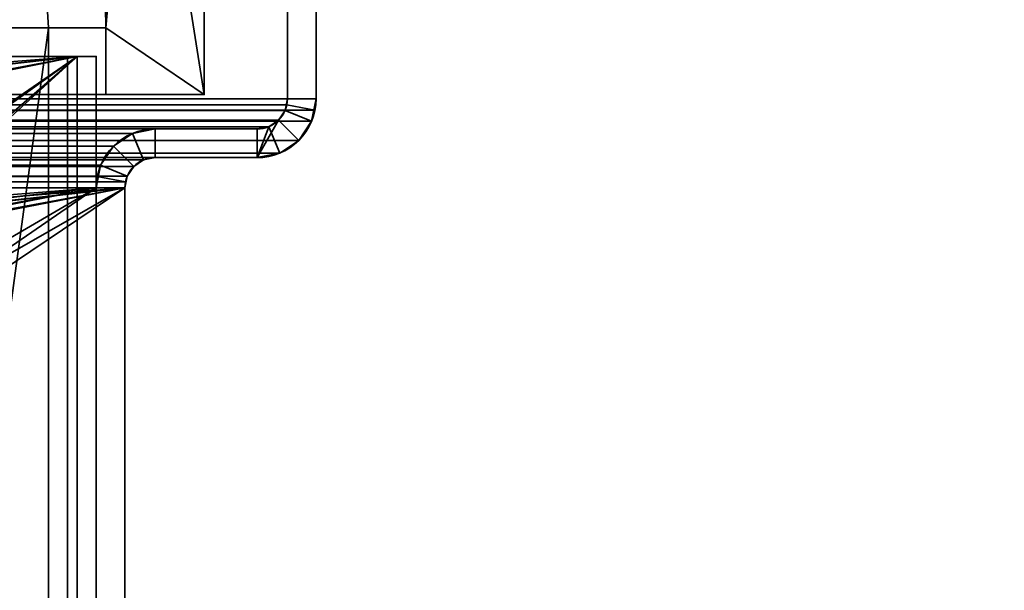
# Model space of a CAD drawing. Header units: millimetres. Extents: x -527 to 5177, y -116 to 161.
# Tile 308 of 656: x 321 to 373, y 54 to 83. Entities that reach past the tile are written whole.
import ezdxf

# ---------------------------------------------------------------- set-up
doc = ezdxf.new("R2010")
doc.units = ezdxf.units.MM
doc.layers.add('151', color=7, linetype='Continuous', true_color=0xffffff)

# ---------------------------------------------------------------- blocks, each defined once
blk = doc.blocks.new('UG_SURFACE_001')
at = {"layer": '151', "color": 252, "linetype": 'Continuous', "lineweight": 35}
for points in [[(527, -9.3, 2212.25), (527, 142.4, 2212.25), (-527, 142.4, 2212.25), (-527, -9.3, 2212.25)], [(-377, -9.3, 2062.25), (-377, 142.4, 2062.25), (377, 142.4, 2062.25), (377, -9.3, 2062.25)]]:
    blk.add_3dface(points, dxfattribs=at)
blk = doc.blocks.new('UG_SURFACE_037')
at = {"layer": '151', "color": 252, "linetype": 'Continuous', "lineweight": 35}
for points in [[(-336.5, 79.28, 2031.75), (336.5, 79.28, 2031.75), (336.5, 99.62, 2031.75), (-336.5, 99.62, 2031.75)], [(-335, 79.28, 2030.25), (-335, 99.62, 2030.25), (335, 99.62, 2030.25), (335, 79.28, 2030.25)], [(335, 79.28, 2030.25), (335, 99.62, 2030.25), (336.5, 99.62, 2031.75), (336.5, 79.28, 2031.75)], [(336.5, 79.28, 2031.75), (-336.5, 79.28, 2031.75), (-336.441, 78.679, 2031.691)], [(336.441, 78.679, 2031.691), (336.5, 79.28, 2031.75), (-336.441, 78.679, 2031.691)], [(-334.97, 78.972, 2030.22), (-335, 79.28, 2030.25), (335, 79.28, 2030.25)], [(-334.97, 78.972, 2030.22), (335, 79.28, 2030.25), (334.97, 78.972, 2030.22)], [(334.97, 78.972, 2030.22), (334.88, 78.675, 2030.13), (-334.88, 78.675, 2030.13), (-334.97, 78.972, 2030.22)], [(336.441, 78.679, 2031.691), (336.266, 78.101, 2031.516), (334.88, 78.675, 2030.13), (334.97, 78.972, 2030.22)], [(336.5, 79.28, 2031.75), (336.441, 78.679, 2031.691), (334.97, 78.972, 2030.22), (335, 79.28, 2030.25)], [(-336.441, 78.679, 2031.691), (-336.266, 78.101, 2031.516), (336.266, 78.101, 2031.516), (336.441, 78.679, 2031.691)], [(334.537, 78.163, 2029.787), (-334.537, 78.163, 2029.787), (-334.88, 78.675, 2030.13), (334.88, 78.675, 2030.13)], [(336.266, 78.101, 2031.516), (335.598, 77.102, 2030.848), (334.537, 78.163, 2029.787), (334.88, 78.675, 2030.13)], [(336.266, 78.101, 2031.516), (-336.266, 78.101, 2031.516), (-335.598, 77.102, 2030.848), (335.598, 77.102, 2030.848)], [(334.025, 77.82, 2029.275), (-334.025, 77.82, 2029.275), (-334.537, 78.163, 2029.787), (334.537, 78.163, 2029.787)], [(333.42, 77.7, 2028.67), (-333.42, 77.7, 2028.67), (-334.025, 77.82, 2029.275), (334.025, 77.82, 2029.275)], [(333.42, 77.7, 2028.67), (334.025, 77.82, 2029.275), (334.599, 76.434, 2029.849), (333.42, 76.2, 2028.67)], [(334.025, 77.82, 2029.275), (334.537, 78.163, 2029.787), (335.598, 77.102, 2030.848), (334.599, 76.434, 2029.849)], [(-328.08, 77.7, 2023.33), (-333.42, 77.7, 2028.67), (333.42, 77.7, 2028.67), (328.08, 77.7, 2023.33)], [(326.901, 77.466, 2022.151), (-326.901, 77.466, 2022.151), (-328.08, 77.7, 2023.33), (328.08, 77.7, 2023.33)], [(325.902, 76.798, 2021.152), (-325.902, 76.798, 2021.152), (-326.901, 77.466, 2022.151), (326.901, 77.466, 2022.151)], [(327.475, 76.08, 2022.725), (326.963, 75.737, 2022.213), (325.902, 76.798, 2021.152), (326.901, 77.466, 2022.151)], [(328.08, 76.2, 2023.33), (327.475, 76.08, 2022.725), (326.901, 77.466, 2022.151), (328.08, 77.7, 2023.33)], [(333.42, 76.2, 2028.67), (328.08, 76.2, 2023.33), (328.08, 77.7, 2023.33), (333.42, 77.7, 2028.67)], [(335.598, 77.102, 2030.848), (-335.598, 77.102, 2030.848), (-334.599, 76.434, 2029.849), (334.599, 76.434, 2029.849)], [(325.234, 75.799, 2020.484), (-325.234, 75.799, 2020.484), (-325.902, 76.798, 2021.152), (325.902, 76.798, 2021.152)], [(325.234, 75.799, 2020.484), (325.902, 76.798, 2021.152), (326.963, 75.737, 2022.213), (326.62, 75.225, 2021.87)], [(334.599, 76.434, 2029.849), (-334.599, 76.434, 2029.849), (-333.42, 76.2, 2028.67), (333.42, 76.2, 2028.67)], [(-328.08, 76.2, 2023.33), (328.08, 76.2, 2023.33), (333.42, 76.2, 2028.67), (-333.42, 76.2, 2028.67)], [(328.08, 76.2, 2023.33), (-328.08, 76.2, 2023.33), (-327.475, 76.08, 2022.725), (327.475, 76.08, 2022.725)], [(327.475, 76.08, 2022.725), (-327.475, 76.08, 2022.725), (-326.963, 75.737, 2022.213), (326.963, 75.737, 2022.213)], [(326.963, 75.737, 2022.213), (-326.963, 75.737, 2022.213), (-326.62, 75.225, 2021.87), (326.62, 75.225, 2021.87)], [(-325.059, 75.221, 2020.309), (-325.234, 75.799, 2020.484), (325.234, 75.799, 2020.484)], [(-325.059, 75.221, 2020.309), (325.234, 75.799, 2020.484), (325.059, 75.221, 2020.309)], [(325.059, 75.221, 2020.309), (325.234, 75.799, 2020.484), (326.62, 75.225, 2021.87), (326.53, 74.928, 2021.78)], [(326.53, 74.928, 2021.78), (-326.62, 75.225, 2021.87), (-326.53, 74.928, 2021.78)], [(326.53, 74.928, 2021.78), (326.62, 75.225, 2021.87), (-326.62, 75.225, 2021.87)], [(325.059, 75.221, 2020.309), (-325, 74.62, 2020.25), (-325.059, 75.221, 2020.309)], [(325.059, 75.221, 2020.309), (325, 74.62, 2020.25), (-325, 74.62, 2020.25)], [(325, 74.62, 2020.25), (325.059, 75.221, 2020.309), (326.53, 74.928, 2021.78), (326.5, 74.62, 2021.75)], [(-326.53, 74.928, 2021.78), (326.5, 74.62, 2021.75), (326.53, 74.928, 2021.78)], [(-326.53, 74.928, 2021.78), (-326.5, 74.62, 2021.75), (326.5, 74.62, 2021.75)], [(326.5, 74.62, 2021.75), (-326.5, 74.62, 2021.75), (-258.5, 28.8, 2021.75), (-246.5, 28.8, 2021.75)], [(-246.5, 28.8, 2020.25), (-258.5, 28.8, 2020.25), (-325, 74.62, 2020.25), (325, 74.62, 2020.25)], [(326.5, 74.62, 2021.75), (-246.5, 28.8, 2021.75), (-90.167, 28.8, 2021.75)], [(-90.167, 28.8, 2020.25), (-246.5, 28.8, 2020.25), (325, 74.62, 2020.25)], [(-90.167, 28.8, 2021.75), (-78.167, 28.8, 2021.75), (326.5, 74.62, 2021.75)], [(325, 74.62, 2020.25), (-78.167, 28.8, 2020.25), (-90.167, 28.8, 2020.25)], [(326.5, 74.62, 2021.75), (-78.167, 28.8, 2021.75), (78.167, 28.8, 2021.75)], [(78.167, 28.8, 2020.25), (-78.167, 26.8, 2020.25), (-78.167, 28.8, 2020.25), (325, 74.62, 2020.25)], [(78.167, 28.8, 2021.75), (90.167, 28.8, 2021.75), (326.5, 74.62, 2021.75)], [(325, 74.62, 2020.25), (90.167, 28.8, 2020.25), (78.167, 28.8, 2020.25)], [(326.5, 74.62, 2021.75), (90.167, 28.8, 2021.75), (246.5, 28.8, 2021.75)], [(246.5, 28.8, 2020.25), (90.167, 26.8, 2020.25), (90.167, 28.8, 2020.25), (325, 74.62, 2020.25)], [(246.5, 28.8, 2021.75), (258.5, 28.8, 2021.75), (326.5, 74.62, 2021.75)], [(325, 74.62, 2020.25), (258.5, 28.8, 2020.25), (246.5, 28.8, 2020.25)], [(258.5, 28.8, 2021.75), (258.5, 26.8, 2021.75), (326.5, -26.22, 2021.75), (326.5, 74.62, 2021.75)], [(325, 74.62, 2020.25), (325, -26.22, 2020.25), (258.5, 26.8, 2020.25), (258.5, 28.8, 2020.25)], [(326.5, 74.62, 2021.75), (326.5, -26.22, 2021.75), (325, -26.22, 2020.25), (325, 74.62, 2020.25)]]:
    blk.add_3dface(points, dxfattribs=at)
blk = doc.blocks.new('UG_SURFACE_038')
at = {"layer": '151', "color": 252, "linetype": 'Continuous', "lineweight": 35}
for points in [[(335, 99.62, 2030.25), (335, 99.62, -7.75), (335, 79.28, -7.75), (335, 79.28, 2030.25)], [(335, 79.28, -7.75), (335, 99.62, -7.75), (336.5, 99.62, -7.75), (336.5, 79.28, -7.75)], [(336.5, 79.28, 2031.75), (336.5, 99.62, 2031.75), (335, 99.62, 2030.25), (335, 79.28, 2030.25)], [(336.5, 99.62, 2031.75), (336.5, 79.28, 2031.75), (336.5, 79.28, -7.75), (336.5, 99.62, -7.75)], [(335, 79.28, -7.75), (334.88, 78.675, -7.75), (334.88, 78.675, 2030.13)], [(334.88, 78.675, 2030.13), (334.97, 78.972, 2030.22), (335, 79.28, -7.75)], [(336.5, 79.28, -7.75), (336.266, 78.101, -7.75), (334.88, 78.675, -7.75), (335, 79.28, -7.75)], [(334.97, 78.972, 2030.22), (334.88, 78.675, 2030.13), (336.266, 78.101, 2031.516), (336.441, 78.679, 2031.691)], [(334.97, 78.972, 2030.22), (335, 79.28, 2030.25), (335, 79.28, -7.75)], [(335, 79.28, 2030.25), (334.97, 78.972, 2030.22), (336.441, 78.679, 2031.691), (336.5, 79.28, 2031.75)], [(336.5, 79.28, -7.75), (336.441, 78.679, 2031.691), (336.266, 78.101, 2031.516)], [(336.266, 78.101, 2031.516), (336.266, 78.101, -7.75), (336.5, 79.28, -7.75)], [(336.5, 79.28, -7.75), (336.5, 79.28, 2031.75), (336.441, 78.679, 2031.691)], [(334.88, 78.675, 2030.13), (334.88, 78.675, -7.75), (334.537, 78.163, -7.75), (334.537, 78.163, 2029.787)], [(336.266, 78.101, -7.75), (335.598, 77.102, -7.75), (334.537, 78.163, -7.75), (334.88, 78.675, -7.75)], [(335.598, 77.102, 2030.848), (336.266, 78.101, 2031.516), (334.88, 78.675, 2030.13), (334.537, 78.163, 2029.787)], [(333.42, 76.2, 2028.67), (334.537, 78.163, 2029.787), (334.025, 77.82, 2029.275)], [(334.537, 78.163, 2029.787), (333.42, 76.2, 2028.67), (334.599, 76.434, 2029.849), (335.598, 77.102, 2030.848)], [(334.025, 77.82, 2029.275), (334.025, 77.82, -7.75), (333.42, 77.7, -7.75), (333.42, 77.7, 2028.67)], [(333.42, 77.7, -7.75), (334.025, 77.82, -7.75), (334.599, 76.434, -7.75), (333.42, 76.2, -7.75)], [(333.42, 76.2, 2028.67), (334.025, 77.82, 2029.275), (333.42, 77.7, 2028.67)], [(334.537, 78.163, 2029.787), (334.537, 78.163, -7.75), (334.025, 77.82, -7.75), (334.025, 77.82, 2029.275)], [(334.025, 77.82, -7.75), (334.537, 78.163, -7.75), (335.598, 77.102, -7.75), (334.599, 76.434, -7.75)], [(335.598, 77.102, 2030.848), (335.598, 77.102, -7.75), (336.266, 78.101, -7.75), (336.266, 78.101, 2031.516)], [(326.901, 77.466, 2022.151), (326.901, 77.466, -7.75), (325.902, 76.798, -7.75), (325.902, 76.798, 2021.152)], [(327.475, 76.08, -7.75), (326.963, 75.737, -7.75), (325.902, 76.798, -7.75), (326.901, 77.466, -7.75)], [(326.901, 77.466, 2022.151), (325.902, 76.798, 2021.152), (326.963, 75.737, 2022.213), (327.475, 76.08, 2022.725)], [(328.08, 77.7, 2023.33), (328.08, 77.7, -7.75), (326.901, 77.466, -7.75), (326.901, 77.466, 2022.151)], [(328.08, 76.2, -7.75), (327.475, 76.08, -7.75), (326.901, 77.466, -7.75), (328.08, 77.7, -7.75)], [(328.08, 77.7, 2023.33), (326.901, 77.466, 2022.151), (327.475, 76.08, 2022.725), (328.08, 76.2, 2023.33)], [(333.42, 77.7, 2028.67), (333.42, 77.7, -7.75), (328.08, 77.7, -7.75), (328.08, 77.7, 2023.33)], [(333.42, 76.2, -7.75), (328.08, 76.2, -7.75), (328.08, 77.7, -7.75), (333.42, 77.7, -7.75)], [(333.42, 77.7, 2028.67), (328.08, 77.7, 2023.33), (328.08, 76.2, 2023.33), (333.42, 76.2, 2028.67)], [(325.902, 76.798, 2021.152), (325.902, 76.798, -7.75), (325.234, 75.799, -7.75), (325.234, 75.799, 2020.484)], [(325.234, 75.799, -7.75), (325.902, 76.798, -7.75), (326.963, 75.737, -7.75), (326.62, 75.225, -7.75)], [(326.62, 75.225, 2021.87), (326.963, 75.737, 2022.213), (325.902, 76.798, 2021.152), (325.234, 75.799, 2020.484)], [(334.599, 76.434, 2029.849), (334.599, 76.434, -7.75), (335.598, 77.102, -7.75), (335.598, 77.102, 2030.848)], [(333.42, 76.2, 2028.67), (333.42, 76.2, -7.75), (334.599, 76.434, -7.75), (334.599, 76.434, 2029.849)], [(325.059, 75.221, 2020.309), (325.234, 75.799, -7.75), (325, 74.62, 1564.425)], [(325.234, 75.799, -7.75), (325, 74.62, 1153.25), (325, 74.62, 1410.575)], [(325.234, 75.799, -7.75), (325, 74.62, 533.25), (325, 74.62, 1153.25)], [(325, 74.62, 1410.575), (325, 74.62, 1564.425), (325.234, 75.799, -7.75)], [(325.234, 75.799, -7.75), (325, 74.62, 351.925), (325, 74.62, 533.25)], [(325.234, 75.799, -7.75), (325, 74.62, 198.075), (325, 74.62, 351.925)], [(325.234, 75.799, -7.75), (325, 74.62, 27.25), (325, 74.62, 198.075)], [(325.234, 75.799, -7.75), (325, 74.62, -7.75), (325, 74.62, 27.25)], [(325, 74.62, -7.75), (325.234, 75.799, -7.75), (326.62, 75.225, -7.75), (326.5, 74.62, -7.75)], [(325.059, 75.221, 2020.309), (325.234, 75.799, 2020.484), (325.234, 75.799, -7.75)], [(326.53, 74.928, 2021.78), (326.62, 75.225, 2021.87), (325.234, 75.799, 2020.484), (325.059, 75.221, 2020.309)], [(326.62, 75.225, 2021.87), (326.62, 75.225, -7.75), (326.963, 75.737, -7.75), (326.963, 75.737, 2022.213)], [(326.963, 75.737, 2022.213), (326.963, 75.737, -7.75), (327.475, 76.08, -7.75), (327.475, 76.08, 2022.725)], [(327.475, 76.08, 2022.725), (327.475, 76.08, -7.75), (328.08, 76.2, -7.75), (328.08, 76.2, 2023.33)], [(333.42, 76.2, 2028.67), (328.08, 76.2, 2023.33), (328.08, 76.2, -7.75), (333.42, 76.2, -7.75)], [(325.059, 75.221, 2020.309), (325, 74.62, 1690.575), (325, 74.62, 1844.425)], [(325, 74.62, 1844.425), (325, 74.62, 2020.25), (325.059, 75.221, 2020.309)], [(325, 74.62, 1564.425), (325, 74.62, 1690.575), (325.059, 75.221, 2020.309)], [(326.5, 74.62, 2021.75), (326.53, 74.928, 2021.78), (325.059, 75.221, 2020.309), (325, 74.62, 2020.25)], [(326.62, 75.225, -7.75), (326.5, 74.62, 351.925), (326.5, 74.62, 198.075)], [(326.5, 74.62, 198.075), (326.5, 74.62, 27.25), (326.62, 75.225, -7.75)], [(326.62, 75.225, -7.75), (326.5, 74.62, 533.25), (326.5, 74.62, 351.925)], [(326.62, 75.225, -7.75), (326.62, 75.225, 2021.87), (326.5, 74.62, 1153.25), (326.5, 74.62, 533.25)], [(326.62, 75.225, 2021.87), (326.5, 74.62, 1410.575), (326.5, 74.62, 1153.25)], [(326.62, 75.225, 2021.87), (326.5, 74.62, 1564.425), (326.5, 74.62, 1410.575)], [(326.62, 75.225, 2021.87), (326.5, 74.62, 1690.575), (326.5, 74.62, 1564.425)], [(326.5, 74.62, 27.25), (326.5, 74.62, -7.75), (326.62, 75.225, -7.75)], [(326.62, 75.225, 2021.87), (326.53, 74.928, 2021.78), (326.5, 74.62, 1844.425)], [(326.5, 74.62, 1844.425), (326.5, 74.62, 1690.575), (326.62, 75.225, 2021.87)], [(326.53, 74.928, 2021.78), (326.5, 74.62, 2021.75), (326.5, 74.62, 1844.425)], [(325, 74.62, 198.075), (325, 74.62, 27.25), (325, 28.8, 62.25), (325, 28.8, 74.25)], [(325, 74.62, 27.25), (325, 8.075, 27.25), (325, 26.8, 62.25), (325, 28.8, 62.25)], [(325, 74.62, 533.25), (325, 74.62, 351.925), (325, 28.8, 372.25), (325, 28.8, 384.25)], [(325, 74.62, 351.925), (325, 8.075, 351.925), (325, 26.8, 372.25), (325, 28.8, 372.25)], [(325, 74.62, 1153.25), (325, 28.8, 694.25), (325, 28.8, 992.25)], [(325, 28.8, 992.25), (325, 28.8, 1004.25), (325, 74.62, 1153.25)], [(325, 74.62, 1153.25), (325, 74.62, 533.25), (325, 28.8, 682.25), (325, 28.8, 694.25)], [(325, 74.62, 533.25), (325, 8.075, 533.25), (325, 26.8, 682.25), (325, 28.8, 682.25)], [(325, 74.62, 1410.575), (325, 74.62, 1153.25), (325, 28.8, 1302.25), (325, 28.8, 1314.25)], [(325, 74.62, 1153.25), (325, 8.075, 1153.25), (325, 26.8, 1302.25), (325, 28.8, 1302.25)], [(325, 74.62, 1690.575), (325, 74.62, 1564.425), (325, 28.8, 1612.25), (325, 28.8, 1624.25)], [(325, 74.62, 1564.425), (325, 8.075, 1564.425), (325, 26.8, 1612.25), (325, 28.8, 1612.25)], [(325, 74.62, 2020.25), (325, 74.62, 1844.425), (325, 28.8, 1922.25), (325, 28.8, 1934.25)], [(325, 74.62, 1844.425), (325, 8.075, 1844.425), (325, 26.8, 1922.25), (325, 28.8, 1922.25)], [(325, 28.8, 1934.25), (325, 26.8, 1934.25), (325, 8.075, 2020.25), (325, 74.62, 2020.25)], [(325, 74.62, 1844.425), (325, 74.62, 1690.575), (325, 8.075, 1690.575), (325, 8.075, 1844.425)], [(325, 28.8, 1624.25), (325, 26.8, 1624.25), (325, 8.075, 1690.575), (325, 74.62, 1690.575)], [(325, 74.62, 1564.425), (325, 74.62, 1410.575), (325, 8.075, 1410.575), (325, 8.075, 1564.425)], [(325, 28.8, 1314.25), (325, 26.8, 1314.25), (325, 8.075, 1410.575), (325, 74.62, 1410.575)], [(325, 28.8, 1004.25), (325, 26.8, 1004.25), (325, 8.075, 1153.25), (325, 74.62, 1153.25)], [(325, 28.8, 384.25), (325, 26.8, 384.25), (325, 8.075, 533.25), (325, 74.62, 533.25)], [(325, 74.62, 351.925), (325, 74.62, 198.075), (325, 8.075, 198.075), (325, 8.075, 351.925)], [(325, 28.8, 74.25), (325, 26.8, 74.25), (325, 8.075, 198.075), (325, 74.62, 198.075)], [(325, 74.62, 27.25), (325, 74.62, -7.75), (325, 8.075, -7.75), (325, 8.075, 27.25)], [(325, 8.075, -7.75), (325, 74.62, -7.75), (326.5, 74.62, -7.75), (326.5, 8.075, -7.75)], [(326.5, 8.075, 2021.75), (326.5, 74.62, 2021.75), (325, 74.62, 2020.25), (325, 8.075, 2020.25)], [(326.5, 74.62, 198.075), (326.5, 8.075, 198.075), (326.5, 26.8, 74.25), (326.5, 28.8, 74.25)], [(326.5, 8.075, 27.25), (326.5, 74.62, 27.25), (326.5, 28.8, 62.25), (326.5, 26.8, 62.25)], [(326.5, 74.62, 533.25), (326.5, 8.075, 533.25), (326.5, 26.8, 384.25), (326.5, 28.8, 384.25)], [(326.5, 8.075, 351.925), (326.5, 74.62, 351.925), (326.5, 28.8, 372.25), (326.5, 26.8, 372.25)], [(326.5, 74.62, 1153.25), (326.5, 28.8, 1004.25), (326.5, 28.8, 992.25)], [(326.5, 28.8, 992.25), (326.5, 26.8, 694.25), (326.5, 28.8, 694.25), (326.5, 74.62, 1153.25)], [(326.5, 74.62, 1153.25), (326.5, 8.075, 1153.25), (326.5, 26.8, 1004.25), (326.5, 28.8, 1004.25)], [(326.5, 8.075, 533.25), (326.5, 74.62, 533.25), (326.5, 28.8, 682.25), (326.5, 26.8, 682.25)], [(326.5, 74.62, 1410.575), (326.5, 8.075, 1410.575), (326.5, 26.8, 1314.25), (326.5, 28.8, 1314.25)], [(326.5, 8.075, 1153.25), (326.5, 74.62, 1153.25), (326.5, 28.8, 1302.25), (326.5, 26.8, 1302.25)], [(326.5, 74.62, 1690.575), (326.5, 8.075, 1690.575), (326.5, 26.8, 1624.25), (326.5, 28.8, 1624.25)], [(326.5, 8.075, 1564.425), (326.5, 74.62, 1564.425), (326.5, 28.8, 1612.25), (326.5, 26.8, 1612.25)], [(326.5, 74.62, 2021.75), (326.5, 8.075, 2021.75), (326.5, 26.8, 1934.25), (326.5, 28.8, 1934.25)], [(326.5, 8.075, 1844.425), (326.5, 74.62, 1844.425), (326.5, 28.8, 1922.25), (326.5, 26.8, 1922.25)], [(326.5, 28.8, 1934.25), (326.5, 28.8, 1922.25), (326.5, 74.62, 1844.425), (326.5, 74.62, 2021.75)], [(326.5, 8.075, 1844.425), (326.5, 8.075, 1690.575), (326.5, 74.62, 1690.575), (326.5, 74.62, 1844.425)], [(326.5, 28.8, 1624.25), (326.5, 28.8, 1612.25), (326.5, 74.62, 1564.425), (326.5, 74.62, 1690.575)], [(326.5, 8.075, 1564.425), (326.5, 8.075, 1410.575), (326.5, 74.62, 1410.575), (326.5, 74.62, 1564.425)], [(326.5, 28.8, 1314.25), (326.5, 28.8, 1302.25), (326.5, 74.62, 1153.25), (326.5, 74.62, 1410.575)], [(326.5, 28.8, 694.25), (326.5, 28.8, 682.25), (326.5, 74.62, 533.25), (326.5, 74.62, 1153.25)], [(326.5, 28.8, 384.25), (326.5, 28.8, 372.25), (326.5, 74.62, 351.925), (326.5, 74.62, 533.25)], [(326.5, 8.075, 351.925), (326.5, 8.075, 198.075), (326.5, 74.62, 198.075), (326.5, 74.62, 351.925)], [(326.5, 28.8, 74.25), (326.5, 28.8, 62.25), (326.5, 74.62, 27.25), (326.5, 74.62, 198.075)], [(326.5, 8.075, 27.25), (326.5, 8.075, -7.75), (326.5, 74.62, -7.75), (326.5, 74.62, 27.25)]]:
    blk.add_3dface(points, dxfattribs=at)
blk = doc.blocks.new('UG_SURFACE_051')
at = {"layer": '151', "color": 41, "linetype": 'Continuous', "lineweight": 35}
for points in [[(-330.65, 79.5, 2025.9), (330.65, 79.5, 2025.9), (330.65, 141.15, 2025.9), (-330.65, 141.15, 2025.9)], [(325, 115.3, 2020.25), (325, 141.15, 2020.25), (330.65, 141.15, 2025.9), (330.65, 79.5, 2025.9)], [(315.5, 31.5, 2010.75), (313, 31.5, 2008.25), (320.5, 115.3, 2015.75), (322.5, 83, 2017.75)], [(325.5, 83, 2020.75), (322.5, 83, 2017.75), (320.5, 115.3, 2015.75), (325, 115.3, 2020.25)], [(325.5, 83, 2020.75), (325, 115.3, 2020.25), (330.65, 79.5, 2025.9)], [(325.5, 83, 2020.75), (325.5, 79.5, 2020.75), (-325.5, 79.5, 2020.75), (-325.5, 83, 2020.75)], [(322.5, 83, 2017.75), (325.5, 83, 2020.75), (-325.5, 83, 2020.75), (-322.5, 83, 2017.75)], [(322.5, 31, 2017.75), (322.5, 83, 2017.75), (-322.5, 83, 2017.75), (-322.5, 31, 2017.75)], [(315.5, 31.5, 2010.75), (322.5, 83, 2017.75), (322.5, 31, 2017.75)], [(330.65, 79.5, 2025.9), (325.5, 79.5, 2020.75), (325.5, 83, 2020.75)], [(325.5, 79.5, 2020.75), (330.65, 79.5, 2025.9), (-330.65, 79.5, 2025.9), (-325.5, 79.5, 2020.75)]]:
    blk.add_3dface(points, dxfattribs=at)
blk = doc.blocks.new('UG_SURFACE_061')
at = {"layer": '151', "color": 41, "linetype": 'Continuous', "lineweight": 35}
for points in [[(325, 115.3, -5.75), (325, 141.15, -5.75), (330.65, 141.15, -5.75), (325.5, 83, -5.75)], [(325.5, 83, 2020.75), (330.65, 141.15, 2025.9), (325, 141.15, 2020.25), (325, 115.3, 2020.25)], [(330.65, 141.15, -5.75), (330.65, 79.5, -5.75), (325.5, 79.5, -5.75), (325.5, 83, -5.75)], [(325.5, 83, 2020.75), (325.5, 79.5, 2020.75), (330.65, 79.5, 2025.9), (330.65, 141.15, 2025.9)], [(330.65, 79.5, 2025.9), (330.65, 79.5, -5.75), (330.65, 141.15, -5.75), (330.65, 141.15, 2025.9)], [(320.5, 115.3, -5.75), (322.5, 83, -5.75), (315.5, 31.5, -5.75), (313, 31.5, -5.75)], [(320.5, 115.3, 2015.75), (313, 31.5, 2008.25), (315.5, 31.5, 2010.75), (322.5, 83, 2017.75)], [(325.5, 83, -5.75), (322.5, 83, -5.75), (320.5, 115.3, -5.75), (325, 115.3, -5.75)], [(322.5, 83, 2017.75), (325.5, 83, 2020.75), (325, 115.3, 2020.25), (320.5, 115.3, 2015.75)], [(315.5, 31.5, -5.75), (322.5, 83, -5.75), (322.5, 31, -5.75)], [(322.5, 31, 2017.75), (322.5, 83, 2017.75), (315.5, 31.5, 2010.75)], [(322.5, 83, 2017.75), (322.5, 83, -5.75), (325.5, 83, -5.75), (325.5, 83, 2020.75)], [(322.5, 31, -5.75), (322.5, 83, -5.75), (322.5, 83, 2017.75), (322.5, 31, 2017.75)], [(325.5, 83, -5.75), (325.5, 79.5, -5.75), (325.5, 79.5, 2020.75), (325.5, 83, 2020.75)], [(325.5, 79.5, 2020.75), (325.5, 79.5, -5.75), (330.65, 79.5, -5.75), (330.65, 79.5, 2025.9)]]:
    blk.add_3dface(points, dxfattribs=at)
blk = doc.blocks.new('UG_SURFACE_086')
at = {"layer": '151', "color": 252, "linetype": 'Continuous', "lineweight": 35}
for points in [[(324, 81.5, 2020.25), (-324, 81.5, 2020.25), (-258.8, 34.801, 2020.25), (-256.3, 34.801, 2020.25)], [(324, 81.5, 2018.75), (-324, 81.5, 2018.75), (-324, 81.5, 2020.25), (324, 81.5, 2020.25)], [(-324, 81.5, 2018.75), (324, 81.5, 2018.75), (78.467, 34.801, 2018.75), (75.967, 34.801, 2018.75)], [(324, 81.5, 2020.25), (-256.3, 34.801, 2020.25), (-104.367, 34.801, 2020.25)], [(-104.367, 34.801, 2020.25), (-101.867, 34.801, 2020.25), (324, 81.5, 2020.25)], [(324, 81.5, 2020.25), (-101.867, 34.801, 2020.25), (-90.467, 34.801, 2020.25)], [(324, 81.5, 2020.25), (-90.467, 34.801, 2020.25), (-87.967, 34.801, 2020.25)], [(-87.967, 34.801, 2020.25), (75.967, 34.801, 2020.25), (324, 81.5, 2020.25)], [(75.967, 34.801, 2020.25), (78.467, 34.801, 2020.25), (324, 81.5, 2020.25)], [(324, 81.5, 2020.25), (78.467, 34.801, 2020.25), (89.867, 34.801, 2020.25)], [(89.867, 34.801, 2018.75), (78.467, 34.801, 2018.75), (324, 81.5, 2018.75)], [(324, 81.5, 2020.25), (89.867, 34.801, 2020.25), (92.367, 34.801, 2020.25)], [(324, 81.5, 2018.75), (92.367, 34.801, 2018.75), (89.867, 34.801, 2018.75)], [(92.367, 34.801, 2020.25), (256.3, 34.801, 2020.25), (324, 81.5, 2020.25)], [(324, 81.5, 2018.75), (256.3, 34.801, 2018.75), (92.367, 34.801, 2018.75)], [(256.3, 34.801, 2020.25), (258.8, 34.801, 2020.25), (324, 81.5, 2020.25)], [(324, 81.5, 2018.75), (258.8, 34.801, 2018.75), (256.3, 34.801, 2018.75)], [(324, 81.5, 2020.25), (258.8, 34.801, 2020.25), (270.2, 34.801, 2020.25)], [(270.2, 34.801, 2018.75), (258.8, 34.801, 2018.75), (324, 81.5, 2018.75)], [(270.2, 34.801, 2020.25), (272.7, 34.801, 2020.25), (324, 81.5, 2020.25)], [(324, 81.5, 2018.75), (272.7, 34.801, 2018.75), (270.2, 34.801, 2018.75)], [(272.7, 34.801, 2020.25), (272.7, 30.08, 2020.25), (324, 30.08, 2020.25), (324, 81.5, 2020.25)], [(324, 81.5, 2018.75), (324, 30.08, 2018.75), (272.7, 30.08, 2018.75), (272.7, 34.801, 2018.75)], [(324, 30.08, 2018.75), (324, 81.5, 2018.75), (324, 81.5, 2020.25), (324, 30.08, 2020.25)]]:
    blk.add_3dface(points, dxfattribs=at)
blk = doc.blocks.new('UG_SURFACE_087')
at = {"layer": '151', "color": 252, "linetype": 'Continuous', "lineweight": 35}
for points in [[(323.5, 81.5, 2006.25), (323.5, 50.317, 141.609), (323.5, 52.894, 710.679)], [(323.5, 52.894, 710.679), (323.5, 52.448, 714.917), (323.5, 81.5, 2006.25)], [(323.5, 81.5, 2006.25), (323.5, 50.317, 718.609), (323.5, 52.894, 1287.679)], [(323.5, 81.5, -5.75), (323.5, 34.801, 60.05), (323.5, 34.801, 62.55), (323.5, 52.894, 133.679)], [(323.5, 81.5, 2006.25), (323.5, 52.448, 1868.917), (323.5, 50.317, 1872.609)], [(323.5, 52.894, 1864.679), (323.5, 81.5, 2006.25), (323.5, 46.869, 1298.114)], [(323.5, 81.5, 2006.25), (323.5, 52.448, 1291.917), (323.5, 50.317, 1295.609)], [(323.5, 52.448, 714.917), (323.5, 50.317, 718.609), (323.5, 81.5, 2006.25)], [(323.5, 52.894, 133.679), (323.5, 52.448, 137.917), (323.5, 81.5, 2006.25), (323.5, 81.5, -5.75)], [(323.5, 52.894, 1864.679), (323.5, 52.448, 1868.917), (323.5, 81.5, 2006.25)], [(323.5, 52.894, 1287.679), (323.5, 52.448, 1291.917), (323.5, 81.5, 2006.25)], [(323.5, 52.448, 137.917), (323.5, 50.317, 141.609), (323.5, 81.5, 2006.25)], [(323.5, 50.317, 1872.609), (323.5, 46.869, 1875.114), (323.5, 81.5, 2006.25)], [(323.5, 50.317, 1295.609), (323.5, 46.869, 1298.114), (323.5, 81.5, 2006.25)], [(323.5, 46.869, 1875.114), (323.5, 42.7, 1876), (323.5, 30.08, 2006.25), (323.5, 81.5, 2006.25)], [(323.5, 81.5, -5.75), (323.5, 30.08, -5.75), (323.5, 30.08, 60.05), (323.5, 34.801, 60.05)], [(325, 81.5, 2006.25), (325, 81.5, -5.75), (323.5, 81.5, -5.75), (323.5, 81.5, 2006.25)], [(325, 30.08, 2006.25), (325, 81.5, 2006.25), (323.5, 81.5, 2006.25), (323.5, 30.08, 2006.25)], [(323.5, 30.08, -5.75), (323.5, 81.5, -5.75), (325, 81.5, -5.75), (325, 30.08, -5.75)], [(325, 81.5, -5.75), (325, 34.801, 73.95), (325, 34.801, 62.55)], [(325, 81.5, -5.75), (325, 44.831, 124.724), (325, 34.801, 76.45), (325, 34.801, 73.95)], [(325, 34.801, 62.55), (325, 34.801, 60.05), (325, 81.5, -5.75)], [(325, 81.5, -5.75), (325, 44.831, 1855.724), (325, 52.894, 1287.679)], [(325, 52.894, 1287.679), (325, 52.894, 710.679), (325, 81.5, -5.75)], [(325, 81.5, -5.75), (325, 52.448, 137.917), (325, 52.894, 133.679)], [(325, 52.894, 133.679), (325, 51.577, 129.625), (325, 81.5, -5.75)], [(325, 51.577, 129.625), (325, 48.725, 126.458), (325, 81.5, -5.75)], [(325, 52.448, 137.917), (325, 81.5, -5.75), (325, 52.894, 710.679)], [(325, 48.725, 126.458), (325, 44.831, 124.724), (325, 81.5, -5.75)], [(325, 81.5, -5.75), (325, 51.577, 1860.625), (325, 48.725, 1857.458)], [(325, 81.5, 2006.25), (325, 52.448, 1868.917), (325, 52.894, 1864.679)], [(325, 81.5, -5.75), (325, 52.894, 1864.679), (325, 51.577, 1860.625)], [(325, 48.725, 1857.458), (325, 44.831, 1855.724), (325, 81.5, -5.75)], [(325, 81.5, 2006.25), (325, 34.801, 1936.45), (325, 34.801, 1933.95), (325, 52.448, 1868.917)], [(325, 52.894, 1864.679), (325, 81.5, -5.75), (325, 81.5, 2006.25)], [(325, 81.5, 2006.25), (325, 30.08, 2006.25), (325, 30.08, 1936.45), (325, 34.801, 1936.45)], [(325, 34.801, 60.05), (325, 30.08, 60.05), (325, 30.08, -5.75), (325, 81.5, -5.75)]]:
    blk.add_3dface(points, dxfattribs=at)

msp = doc.modelspace()

# ---------------------------------------------------------------- linework, layer by layer
at = {"layer": '151', "color": 251, "linetype": 'Continuous', "lineweight": -3, "true_color": 0x636466}
for p, q in [((330.65, 79.5, -5.75), (330.65, 141.15, -5.75)), ((330.65, 79.5, 2025.9), (330.65, 141.15, 2025.9)), ((330.65, 79.5, 2025.9), (330.65, 141.15, 2025.9)), ((335, 79.28, 2030.25), (335, 99.62, 2030.25)), ((335, 79.28, 2030.25), (335, 99.62, 2030.25)), ((335, 79.28, -7.75), (335, 99.62, -7.75)), ((336.5, 79.28, 2031.75), (336.5, 99.62, 2031.75)), ((336.5, 79.28, 2031.75), (336.5, 99.62, 2031.75)), ((336.5, 79.28, -7.75), (336.5, 99.62, -7.75)), ((-325.5, 83, 2020.75), (325.5, 83, 2020.75)), ((-322.5, 83, 2017.75), (322.5, 83, 2017.75)), ((322.5, 83, 2017.75), (322.5, 31, 2017.75)), ((322.5, 83, 2017.75), (322.5, 83, -5.75)), ((322.5, 31, -5.75), (322.5, 83, -5.75)), ((322.5, 83, 2017.75), (322.5, 31, 2017.75)), ((322.5, 83, 2017.75), (325.5, 83, 2020.75)), ((322.5, 83, -5.75), (325.5, 83, -5.75)), ((325.5, 83, 2020.75), (322.5, 83, 2017.75)), ((325.5, 83, -5.75), (325.5, 79.5, -5.75)), ((325.5, 83, 2020.75), (325.5, 83, -5.75)), ((325.5, 79.5, 2020.75), (325.5, 83, 2020.75)), ((325.5, 79.5, 2020.75), (325.5, 83, 2020.75)), ((-324, 81.5, 2020.25), (324, 81.5, 2020.25)), ((-324, 81.5, 2018.75), (324, 81.5, 2018.75)), ((323.5, 30.08, -5.75), (323.5, 81.5, -5.75)), ((325, 81.5, -5.75), (323.5, 81.5, -5.75)), ((323.5, 81.5, -5.75), (323.5, 81.5, 2006.25)), ((323.5, 30.08, 2006.25), (323.5, 81.5, 2006.25)), ((325, 81.5, 2006.25), (323.5, 81.5, 2006.25)), ((324, 81.5, 2018.75), (324, 30.08, 2018.75)), ((324, 81.5, 2018.75), (324, 81.5, 2020.25)), ((324, 81.5, 2020.25), (324, 30.08, 2020.25)), ((325, 30.08, 2006.25), (325, 81.5, 2006.25)), ((325, 81.5, -5.75), (325, 81.5, 2006.25)), ((325, 30.08, -5.75), (325, 81.5, -5.75)), ((-330.65, 79.5, 2025.9), (330.65, 79.5, 2025.9)), ((-325.5, 79.5, 2020.75), (325.5, 79.5, 2020.75)), ((330.65, 79.5, 2025.9), (325.5, 79.5, 2020.75)), ((325.5, 79.5, 2020.75), (330.65, 79.5, 2025.9)), ((325.5, 79.5, -5.75), (330.65, 79.5, -5.75)), ((325.5, 79.5, 2020.75), (325.5, 79.5, -5.75)), ((330.65, 79.5, 2025.9), (330.65, 79.5, -5.75)), ((336.5, 79.28, 2031.75), (-336.5, 79.28, 2031.75)), ((335, 79.28, 2030.25), (-335, 79.28, 2030.25)), ((335, 79.28, -7.75), (335, 79.28, 2030.25)), ((336.5, 79.28, -7.75), (336.5, 79.28, 2031.75)), ((333.42, 77.7, 2028.67), (-333.42, 77.7, 2028.67)), ((328.08, 77.7, 2023.33), (-328.08, 77.7, 2023.33)), ((328.08, 77.7, 2023.33), (333.42, 77.7, 2028.67)), ((328.08, 77.7, 2023.33), (333.42, 77.7, 2028.67)), ((328.08, 77.7, -7.75), (333.42, 77.7, -7.75)), ((328.08, 77.7, -7.75), (328.08, 77.7, 2023.33)), ((333.42, 77.7, -7.75), (333.42, 77.7, 2028.67)), ((333.42, 76.2, 2028.67), (-333.42, 76.2, 2028.67)), ((328.08, 76.2, 2023.33), (-328.08, 76.2, 2023.33)), ((328.08, 76.2, -7.75), (328.08, 76.2, 2023.33)), ((328.08, 76.2, -7.75), (333.42, 76.2, -7.75)), ((328.08, 76.2, 2023.33), (333.42, 76.2, 2028.67)), ((328.08, 76.2, 2023.33), (333.42, 76.2, 2028.67)), ((333.42, 76.2, -7.75), (333.42, 76.2, 2028.67)), ((326.5, 74.62, 2021.75), (-326.5, 74.62, 2021.75)), ((325, 74.62, 2020.25), (-325, 74.62, 2020.25)), ((325, -26.22, -7.75), (325, 74.62, -7.75)), ((325, 74.62, -7.75), (325, 74.62, 2020.25)), ((325, -26.22, 2020.25), (325, 74.62, 2020.25)), ((325, -26.22, 2020.25), (325, 74.62, 2020.25)), ((326.5, -26.22, 2021.75), (326.5, 74.62, 2021.75)), ((326.5, -26.22, 2021.75), (326.5, 74.62, 2021.75)), ((326.5, -26.22, -7.75), (326.5, 74.62, -7.75)), ((326.5, 74.62, -7.75), (326.5, 74.62, 2021.75))]:
    msp.add_line(p, q, dxfattribs=at)
at = {"layer": '151', "color": 251, "linetype": 'Continuous', "lineweight": -3, "true_color": 0x636466, "extrusion": (0, 0, -1)}
for radius in [1.58, 3.08]:
    msp.add_arc((-333.42, 79.28, 7.75), radius, 180, 270, dxfattribs=at)
at = {"layer": '151', "color": 251, "linetype": 'Continuous', "lineweight": -3, "true_color": 0x636466}
for radius in [3.08, 1.58]:
    msp.add_arc((328.08, 74.62, -7.75), radius, 90, 180, dxfattribs=at)
at = {"layer": '151', "color": 251, "linetype": 'Continuous', "lineweight": -3, "true_color": 0x636466, "extrusion": (-0.707107, -6.12323e-17, 0.707107)}
for centre, major_axis in [((333.42, 79.28, 2028.67), (-3.08, 0, -3.08)), ((333.42, 79.28, 2028.67), (-1.58, 0, -1.58)), ((328.08, 74.62, 2023.33), (3.08, 0, 3.08)), ((328.08, 74.62, 2023.33), (1.58, 0, 1.58))]:
    msp.add_ellipse(centre, major_axis=major_axis, ratio=0.707107, start_param=1.570796, end_param=3.141593, dxfattribs=at)
at = {"layer": '151', "color": 251, "linetype": 'Continuous', "lineweight": -3, "true_color": 0x636466, "extrusion": (0.707107, 6.12323e-17, -0.707107)}
for centre, major_axis in [((333.42, 79.28, 2028.67), (3.08, 0, 3.08)), ((333.42, 79.28, 2028.67), (1.58, 0, 1.58)), ((328.08, 74.62, 2023.33), (-3.08, 0, -3.08)), ((328.08, 74.62, 2023.33), (-1.58, 0, -1.58))]:
    msp.add_ellipse(centre, major_axis=major_axis, ratio=0.707107, start_param=0, end_param=1.570796, dxfattribs=at)

# ---------------------------------------------------------------- block references
at = {"layer": '151', "color": 251, "linetype": 'Continuous', "lineweight": -3, "true_color": 0x636466}
for name in ['UG_SURFACE_001', 'UG_SURFACE_051', 'UG_SURFACE_061', 'UG_SURFACE_037', 'UG_SURFACE_038', 'UG_SURFACE_086', 'UG_SURFACE_087']:
    msp.add_blockref(name, (0, 0), dxfattribs=at)

doc.saveas('drawing.dxf')
